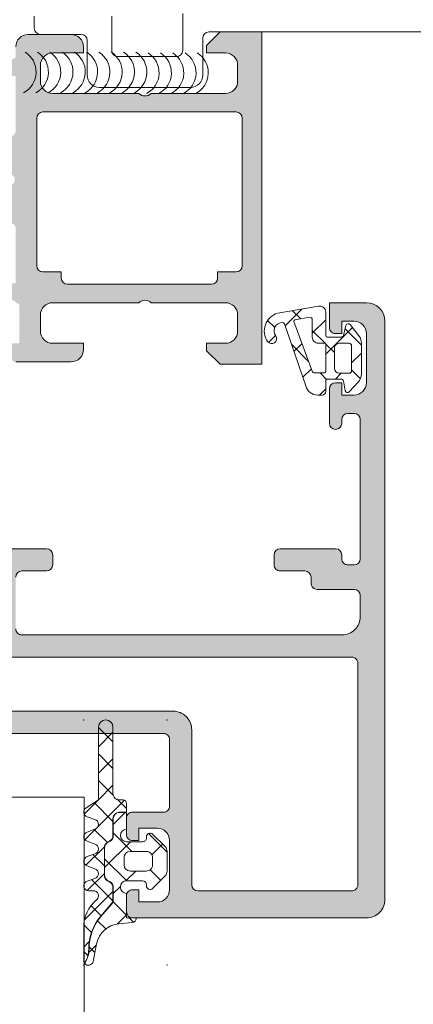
# Model space of a CAD drawing. Header units: millimetres. Extents: x 213386 to 459888, y 74252 to 208052.
# Tile 359 of 517: x 373104 to 373136, y 200960 to 201040. Entities that reach past the tile are written whole.
import ezdxf

# ---------------------------------------------------------------- set-up
doc = ezdxf.new("R2010")
doc.units = ezdxf.units.MM
doc.layers.get('Defpoints').update_dxf_attribs({"color": 255, "lineweight": 0})
doc.layers.add('FASÁDA DETAILNÍ', color=255, linetype='Continuous', lineweight=0)
doc.layers.add('NOVA', color=255, linetype='Continuous', lineweight=0)
doc.styles.add('CS-ROMANS', font='romans.shx', dxfattribs={"width": 0.75, "oblique": 5})
doc.dimstyles.new('A_KÓTA_50', dxfattribs={"dimtxt": 110, "dimasz": 2, "dimexe": 100, "dimexo": 1500, "dimgap": 40, "dimtad": 1, "dimrnd": 1, "dimdsep": 46, "dimtxsty": 'CS-ROMANS', "dimblk": 'KOT_CARA20', "dimcen": 45, "dimse1": 1, "dimse2": 1, "dimclrd": 256, "dimclre": 256, "dimclrt": 256, "dimadec": 0, "dimazin": 0, "dimtfac": 1, "dimtix": 1, "dimtmove": 2, "dimatfit": 3, "dimldrblk": 'OBLIQUE', "dimfxl": 100, "dimtolj": 1, "dimarcsym": 0})

# ---------------------------------------------------------------- blocks, each defined once
blk = doc.blocks.new('A$C29162560')
at = {"layer": 'FASÁDA DETAILNÍ'}
h = blk.add_hatch(color=256, dxfattribs=at)
edge = h.paths.add_edge_path()
edge.add_arc((-872.9380891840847, -897.1895662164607), 0.1199999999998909, 359.9999999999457, 450.0000000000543)
edge.add_line((-872.9380891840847, -897.0695662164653), (-875.6980871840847, -897.0695662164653))
edge.add_arc((-875.6980871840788, -896.769566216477), 0.2999999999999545, 180, 270, ccw=False)
edge.add_line((-875.9980871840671, -896.769566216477), (-875.9980871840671, -895.7895918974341))
edge.add_arc((-875.6980871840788, -895.7895918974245), 0.2999999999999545, 90, 180, ccw=False)
edge.add_line((-875.6980871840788, -895.4895918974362), (-873.8180761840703, -895.4895918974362))
edge.add_arc((-873.5505328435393, -895.4107248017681), 0.2789255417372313, 196.4245945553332, 271.1628700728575)
edge.add_line((-873.5448721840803, -895.6895928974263), (-873.0912781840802, -895.6895928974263))
edge.add_arc((-873.0856097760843, -895.4107554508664), 0.2788950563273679, 268.8354106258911, 343.5801235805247)
edge.add_line((-872.8180891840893, -895.4895918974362), (-872.8180891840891, -894.689417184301))
edge.add_arc((-871.8180891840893, -894.6894171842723), 0.9999999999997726, 90.00000000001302, 180.000000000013, ccw=False)
edge.add_line((-871.8180891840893, -893.6894171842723), (-868.3180818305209, -893.6894171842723))
edge.add_arc((-868.3181016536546, -894.6894370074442), 1.000019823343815, 0.001135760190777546, 89.99886423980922, ccw=False)
edge.add_line((-867.3180818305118, -894.6894171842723), (-867.3180818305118, -895.1894171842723))
edge.add_line((-867.3180818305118, -895.1894171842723), (-869.8180818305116, -895.1894171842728))
edge.add_arc((-869.8180364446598, -896.1894625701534), 1.000045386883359, 90.00260029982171, 179.9973997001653)
edge.add_line((-870.8180818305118, -896.1894171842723), (-870.8180818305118, -897.4894354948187))
edge.add_arc((-869.8180293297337, -897.4893829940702), 1.000052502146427, 180.0030079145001, 269.9969920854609)
edge.add_line((-869.8180818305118, -898.4894354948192), (-862.8180818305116, -898.4894354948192))
edge.add_arc((-862.3180818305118, -897.9643137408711), 0.7250881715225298, 226.4038161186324, 313.5961838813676)
edge.add_line((-861.8180818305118, -898.4894354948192), (-855.7839936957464, -898.4894354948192))
edge.add_arc((-855.7840461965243, -897.4893829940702), 1.000052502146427, 270.0030079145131, 359.9969920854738)
edge.add_line((-854.7839936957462, -897.4894354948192), (-854.7839936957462, -896.1894171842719))
edge.add_arc((-855.7840390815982, -896.1894625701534), 1.000045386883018, 0.002600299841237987, 89.99739970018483)
edge.add_line((-855.7839936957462, -895.1894171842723), (-857.318081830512, -895.1894171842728))
edge.add_line((-857.3180818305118, -895.1894171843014), (-857.3180818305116, -894.5894110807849))
edge.add_line((-857.3180818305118, -894.5894110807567), (-856.2180757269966, -893.4894354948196))
edge.add_line((-856.2180757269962, -893.4894354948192), (-852.8180818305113, -893.4894354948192))
edge.add_line((-852.8180818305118, -893.4894354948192), (-852.8180818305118, -920.4893363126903))
edge.add_line((-852.8180818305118, -920.4893363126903), (-856.218075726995, -920.4893363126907))
edge.add_line((-856.2180757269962, -920.4893363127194), (-857.3180818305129, -919.3893607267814))
edge.add_line((-857.3180818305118, -919.3893607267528), (-857.318081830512, -918.7893546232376))
edge.add_line((-857.3180818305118, -918.7893546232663), (-855.783993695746, -918.7893546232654))
edge.add_arc((-855.7840390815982, -917.7893092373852), 1.000045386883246, 270.0026002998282, 359.9973997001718)
edge.add_line((-854.7839936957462, -917.7893546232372), (-854.7839936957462, -916.4893363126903))
edge.add_arc((-855.7840461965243, -916.4893888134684), 1.000052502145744, 0.003007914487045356, 89.99699208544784)
edge.add_line((-855.7839936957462, -915.4893363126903), (-861.8180818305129, -915.4893363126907))
edge.add_arc((-862.3180818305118, -916.0144580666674), 0.7250881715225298, 46.40381611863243, 133.5961838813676)
edge.add_line((-862.8180818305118, -915.4893363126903), (-869.8180818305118, -915.4893363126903))
edge.add_arc((-869.8180293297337, -916.4893888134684), 1.000052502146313, 90.00300791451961, 179.9969920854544)
edge.add_line((-870.8180818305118, -916.4893363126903), (-870.8180818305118, -917.7893546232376))
edge.add_arc((-869.8180364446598, -917.7893092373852), 1.000045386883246, 180.0026002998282, 269.9973997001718)
edge.add_line((-869.8180818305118, -918.7893546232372), (-867.3180818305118, -918.7893546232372))
edge.add_line((-867.3180818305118, -918.7893546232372), (-867.3180818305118, -919.2893546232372))
edge.add_arc((-868.3181016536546, -919.2893348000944), 1.000019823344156, 270.00113576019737, 359.9988642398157, ccw=False)
edge.add_line((-868.3180818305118, -920.2893546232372), (-872.8180818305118, -920.2893546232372))
edge.add_arc((-872.8180921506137, -919.7893649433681), 0.4999896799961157, 179.9988173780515, 270.0011826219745, ccw=False)
edge.add_line((-873.3180818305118, -919.7893546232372), (-873.318081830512, -918.7893546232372))
edge.add_line((-873.3180818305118, -918.7893546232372), (-872.5180787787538, -918.7893546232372))
edge.add_line((-872.518078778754, -918.7893546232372), (-872.5180787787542, -915.7893393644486))
edge.add_arc((-872.818086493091, -915.7893366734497), 0.3000077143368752, 359.9994860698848, 450.0005139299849)
edge.add_arc((-873.0856097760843, -915.5681654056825), 0.2788950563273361, 16.41987641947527, 91.1645893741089)
edge.add_line((-873.0912781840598, -915.2893279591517), (-873.5448721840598, -915.2893279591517))
edge.add_arc((-873.5505328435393, -915.5681960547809), 0.2789255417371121, 88.8371299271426, 163.5754054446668)
edge.add_line((-873.8180761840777, -915.4893289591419), (-875.6980871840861, -915.4893289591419))
edge.add_arc((-875.6980871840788, -915.1893289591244), 0.2999999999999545, 180, 270, ccw=False)
edge.add_line((-875.9980871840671, -915.1893289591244), (-875.9980871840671, -914.2093546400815))
edge.add_arc((-875.6980871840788, -914.2093546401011), 0.2999999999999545, 90, 180, ccw=False)
edge.add_line((-875.6980871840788, -913.9093546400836), (-872.9380891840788, -913.9093546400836))
edge.add_arc((-872.9380891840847, -913.7893546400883), 0.1199999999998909, 269.9999999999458, 360.0000000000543)
edge.add_line((-872.8180891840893, -913.7893546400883), (-872.8180891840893, -909.4893289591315))
edge.add_arc((-873.3180891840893, -909.4893289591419), 0.4999999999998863, 359.999999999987, 449.999999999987)
edge.add_line((-873.3180891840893, -908.9893289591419), (-874.0180891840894, -908.9893289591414))
edge.add_line((-874.0180891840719, -908.9893289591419), (-876.4109095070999, -910.3708244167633))
edge.add_arc((-876.4799693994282, -910.2512091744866), 0.1381197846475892, 172.2975625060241, 300.0000000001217, ccw=False)
edge.add_arc((-871.6386181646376, -910.6988275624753), 4.999999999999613, 108.70940074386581, 174.6507719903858, ccw=False)
edge.add_arc((-873.4028443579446, -905.4894604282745), 0.5000000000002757, 288.7094007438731, 431.2905992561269)
edge.add_arc((-871.6386181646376, -900.2800932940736), 4.999999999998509, 185.3492280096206, 251.2905992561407, ccw=False)
edge.add_arc((-876.4799693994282, -900.7277116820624), 0.1381197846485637, 60.0000000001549, 187.7024374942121, ccw=False)
edge.add_line((-876.4109095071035, -900.6080964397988), (-874.0180891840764, -901.9895918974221))
edge.add_line((-874.0180891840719, -901.9895918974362), (-873.3180891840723, -901.9895918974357))
edge.add_arc((-873.3180891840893, -901.4895918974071), 0.5000000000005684, 270.0000000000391, 360.0000000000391)
edge.add_line((-872.8180891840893, -901.4895918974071), (-872.8180891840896, -897.1895662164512))
edge = h.paths.add_edge_path(flags=16)
edge.add_arc((-854.9180879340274, -912.4893439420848), 0.5, 270, 360)
edge.add_line((-854.4180879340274, -912.4893439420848), (-854.4180879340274, -900.4894354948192))
edge.add_arc((-854.9180879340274, -900.4894354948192), 0.5, 0, 90)
edge.add_line((-854.9180879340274, -899.9894354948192), (-870.6180696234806, -899.9894354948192))
edge.add_arc((-870.6180696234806, -900.4894354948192), 0.5, 90, 180)
edge.add_line((-871.1180696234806, -900.4894354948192), (-871.1180696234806, -912.4893439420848))
edge.add_arc((-870.6180696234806, -912.4893439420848), 0.5, 180, 270)
edge.add_line((-870.6180696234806, -912.9893439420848), (-869.1180696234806, -912.9893439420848))
edge.add_line((-869.1180696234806, -912.9893439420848), (-869.1180696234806, -913.4893439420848))
edge.add_arc((-868.6180696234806, -913.4893439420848), 0.5, 180, 270)
edge.add_line((-868.6180696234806, -913.9893439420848), (-856.9180879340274, -913.9893439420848))
edge.add_arc((-856.9180879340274, -913.4893439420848), 0.5, 270, 360)
edge.add_line((-856.4180879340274, -913.4893439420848), (-856.4180879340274, -912.9893439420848))
edge.add_line((-856.4180879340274, -912.9893439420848), (-854.9180879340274, -912.9893439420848))
h = blk.add_hatch(color=256, dxfattribs=at)
edge = h.paths.add_edge_path(flags=16)
edge.add_ellipse((-845.5180958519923, -944.7893843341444), major_axis=(-0.4999740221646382, 0), ratio=1, start_angle=179.9970229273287, end_angle=270.0029770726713, ccw=False)
edge.add_line((-845.0181218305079, -944.7894103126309), (-845.0181218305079, -962.7894103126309))
edge.add_ellipse((-845.5180958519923, -962.7894362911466), major_axis=(-0.4999740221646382, 0), ratio=1, start_angle=89.99702292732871, end_angle=180.0029770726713, ccw=False)
edge.add_line((-845.5181218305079, -963.2894103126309), (-858.0181218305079, -963.2894103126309))
edge.add_ellipse((-858.0181000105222, -962.7893884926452), major_axis=(-0.5000218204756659, 0), ratio=1, start_angle=0.0025002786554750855, end_angle=89.99749972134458, ccw=False)
edge.add_line((-858.5181218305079, -962.7894103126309), (-858.5181218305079, -950.1863593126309))
edge.add_ellipse((-860.018120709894, -950.1863581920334), major_axis=(-1.499998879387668, 0), ratio=1, start_angle=179.999957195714, end_angle=270.0000428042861)
edge.add_line((-860.0181218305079, -948.6863593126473), (-873.0181098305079, -948.6863593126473))
edge.add_ellipse((-873.0181102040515, -948.1863596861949), major_axis=(-0.4999996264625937, 0), ratio=1, start_angle=-4.280428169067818e-05, end_angle=90.00004280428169, ccw=False)
edge.add_line((-873.5181098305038, -948.1863593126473), (-873.5181098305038, -944.7894103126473))
edge.add_ellipse((-873.0181102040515, -944.7894099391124), major_axis=(-0.4999996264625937, 0), ratio=1, start_angle=-90.00004280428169, end_angle=4.280428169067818e-05, ccw=False)
edge.add_line((-873.0181098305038, -944.2894103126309), (-845.5181218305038, -944.2894103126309))
edge = h.paths.add_edge_path()
edge.add_line((-844.3181098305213, -915.4894153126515), (-847.3181098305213, -915.4894153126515))
edge.add_line((-847.3181098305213, -915.4894153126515), (-847.3181098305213, -917.4894153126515))
edge.add_arc((-846.8181358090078, -917.4894412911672), 0.4999740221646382, 179.9970229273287, 270.0029770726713)
edge.add_line((-846.8181098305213, -917.9894153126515), (-846.3181098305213, -917.9894153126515))
edge.add_line((-846.3181098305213, -917.9894153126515), (-846.3181098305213, -916.9894153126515))
edge.add_line((-846.3181098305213, -916.9894153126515), (-845.3181098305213, -916.9894153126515))
edge.add_arc((-845.3181739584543, -917.9894794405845), 1.000064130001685, 0.0036740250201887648, 89.99632597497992, ccw=False)
edge.add_line((-844.3181098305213, -917.9894153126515), (-844.3181098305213, -921.9894153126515))
edge.add_arc((-845.3181398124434, -921.9893853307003), 1.000029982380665, 270.00171778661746, 359.9982822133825, ccw=False)
edge.add_line((-845.3181098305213, -922.9894153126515), (-846.3181098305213, -922.9894153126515))
edge.add_line((-846.3181098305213, -922.9894153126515), (-846.3181098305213, -921.9894153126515))
edge.add_line((-846.3181098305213, -921.9894153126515), (-846.8181098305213, -921.9894153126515))
edge.add_arc((-846.8181042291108, -922.4894209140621), 0.5000056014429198, 90.00064186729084, 179.9993581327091)
edge.add_line((-847.3181098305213, -922.4894153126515), (-847.3181098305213, -925.2894183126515))
edge.add_arc((-846.8181098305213, -925.2894183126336), 0.5, 180, 360)
edge.add_line((-846.3181098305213, -925.2894183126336), (-846.3181098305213, -924.9894153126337))
edge.add_arc((-845.8180991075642, -924.9894260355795), 0.5000107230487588, 90.00122873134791, 179.9987712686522, ccw=False)
edge.add_line((-845.8181098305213, -924.4894153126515), (-845.3181098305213, -924.4894153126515))
edge.add_arc((-845.3181777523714, -924.9894832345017), 0.5000679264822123, 0.007782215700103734, 89.9922177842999, ccw=False)
edge.add_line((-844.8181098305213, -924.9894153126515), (-844.8181098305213, -936.2894103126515))
edge.add_arc((-845.318131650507, -936.2893884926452), 0.5000218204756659, 270.0025002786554, 359.9974997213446, ccw=False)
edge.add_line((-845.3181098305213, -936.7894103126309), (-845.8181098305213, -936.7894103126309))
edge.add_arc((-845.8181725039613, -936.2894729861), 0.499937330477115, 179.9928172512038, 270.00718274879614, ccw=False)
edge.add_line((-846.3181098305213, -936.2894103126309), (-846.3181098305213, -935.989407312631))
edge.add_arc((-846.818172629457, -935.9894701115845), 0.5000628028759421, 0.007195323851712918, 89.9928046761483)
edge.add_line((-846.8181098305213, -935.4894073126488), (-851.3181098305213, -935.4894073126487))
edge.add_arc((-851.3181042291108, -935.9894129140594), 0.5000056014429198, 90.00064186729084, 179.9993581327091)
edge.add_line((-851.8181098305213, -935.9894073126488), (-851.8181098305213, -936.7894103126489))
edge.add_arc((-851.3181358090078, -936.7894362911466), 0.4999740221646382, 179.9970229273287, 270.0029770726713)
edge.add_line((-851.3181098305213, -937.2894103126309), (-849.3181098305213, -937.2894103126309))
edge.add_arc((-849.3181777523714, -937.7894782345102), 0.5000679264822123, 0.007782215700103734, 89.9922177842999, ccw=False)
edge.add_line((-848.8181098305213, -937.7894103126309), (-848.8181098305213, -938.2894103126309))
edge.add_arc((-848.3181725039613, -938.2894729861), 0.499937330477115, 179.9928172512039, 270.0071827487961)
edge.add_line((-848.3181098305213, -938.7894103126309), (-845.3181098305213, -938.7894103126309))
edge.add_arc((-845.318164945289, -939.2894654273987), 0.5000551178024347, 0.006314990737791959, 89.99368500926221, ccw=False)
edge.add_line((-844.8181098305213, -939.2894103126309), (-844.8181098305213, -940.989407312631))
edge.add_arc((-846.3180779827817, -940.9894391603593), 1.499968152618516, -90.0012165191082, 0.0012165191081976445, ccw=False)
edge.add_line((-846.3181098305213, -942.4894073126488), (-872.3181098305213, -942.4894073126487))
edge.add_arc((-872.3181306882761, -941.9894281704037), 0.4999791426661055, 179.9976097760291, 270.0023902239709, ccw=False)
edge.add_line((-872.8181098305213, -941.9894073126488), (-872.8181098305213, -937.7894103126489))
edge.add_arc((-872.3181042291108, -937.7894159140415), 0.5000056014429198, 90.00064186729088, 179.9993581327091, ccw=False)
edge.add_line((-872.3181098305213, -937.2894103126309), (-870.3181098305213, -937.2894103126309))
edge.add_arc((-870.318131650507, -936.7893884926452), 0.5000218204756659, 270.0025002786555, 359.9974997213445)
edge.add_line((-869.8181098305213, -936.7894103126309), (-869.8181098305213, -935.9894073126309))
edge.add_arc((-870.3181623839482, -935.9894598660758), 0.5000525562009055, 0.006021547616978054, 89.99397845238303)
edge.add_line((-870.3181098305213, -935.4894073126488), (-875.3181108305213, -935.4894073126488))
edge.add_line((-875.3181108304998, -935.4894073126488), (-876.0759998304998, -935.7067283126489))
edge.add_arc((-876.1586911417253, -935.4183498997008), 0.2999999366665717, 217.904814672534, 286.00002422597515, ccw=False)
edge.add_arc((-876.6321109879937, -935.7869604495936), 0.3000001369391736, 37.90471808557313, 89.99996992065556)
edge.add_line((-876.6321108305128, -935.4869603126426), (-878.6962578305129, -935.4869623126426))
edge.add_arc((-878.696258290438, -935.8869617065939), 0.3999993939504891, 89.99993412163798, 201.9737695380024)
edge.add_line((-879.0671998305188, -936.0366343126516), (-878.2508388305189, -938.0598633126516))
edge.add_arc((-878.0653685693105, -937.9850266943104), 0.1999993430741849, 201.9739078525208, 294.1410923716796)
edge.add_line((-877.9835718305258, -938.1675343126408), (-875.5998868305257, -937.0992143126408))
edge.add_arc((-875.5180901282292, -937.2817224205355), 0.1999997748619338, -0.8199006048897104, 114.1410254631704, ccw=False)
edge.add_line((-875.3181108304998, -937.2845843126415), (-875.3181098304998, -948.5886643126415))
edge.add_arc((-875.5095243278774, -948.5970960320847), 0.1916001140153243, -91.04445002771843, 2.5222218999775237, ccw=False)
edge.add_line((-875.5130168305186, -948.7886643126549), (-875.9336008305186, -948.7886643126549))
edge.add_line((-875.9336008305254, -948.7886643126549), (-878.3992128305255, -947.3569293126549))
edge.add_arc((-878.5500245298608, -947.6162663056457), 0.2999997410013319, 59.82080388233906, 164.0000282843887)
edge.add_line((-878.8384028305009, -947.5335753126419), (-879.2662738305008, -949.0257363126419))
edge.add_line((-879.2662738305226, -949.0257363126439), (-879.7646858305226, -949.8890113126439))
edge.add_arc((-879.4182755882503, -950.0890112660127), 0.4000000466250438, 150.0000115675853, 269.9999652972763)
edge.add_line((-879.4182758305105, -950.4890113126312), (-875.3103448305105, -950.4886643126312))
edge.add_line((-875.3103448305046, -950.4886643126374), (-860.8182878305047, -950.4863593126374))
edge.add_arc((-860.8181097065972, -950.9863591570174), 0.4999998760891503, -1.7834918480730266e-05, 90.02041150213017, ccw=False)
edge.add_line((-860.3181098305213, -950.9863593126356), (-860.3181098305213, -956.3894013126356))
edge.add_arc((-860.8181094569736, -956.3894016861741), 0.4999996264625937, -90.00004280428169, 4.280428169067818e-05, ccw=False)
edge.add_line((-860.8181098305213, -956.8894013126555), (-863.3181098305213, -956.8894013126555))
edge.add_arc((-863.3181102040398, -957.3894009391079), 0.4999996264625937, 89.99995719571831, 180.0000428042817)
edge.add_line((-863.8181098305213, -957.3894013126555), (-863.8181098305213, -958.6894043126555))
edge.add_arc((-863.3181306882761, -958.6894251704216), 0.4999791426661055, 179.9976097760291, 270.0023902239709)
edge.add_line((-863.3181098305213, -959.1894043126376), (-862.8181098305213, -959.1894043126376))
edge.add_line((-862.8181098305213, -959.1894043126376), (-862.8181098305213, -958.1894043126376))
edge.add_line((-862.8181098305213, -958.1894043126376), (-861.3181098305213, -958.1894043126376))
edge.add_arc((-861.3181415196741, -959.1894360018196), 1.000031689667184, 0.0018155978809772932, 89.99818440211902, ccw=False)
edge.add_line((-860.3181098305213, -959.1894043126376), (-860.3181098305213, -963.1894043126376))
edge.add_arc((-861.318179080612, -963.1893350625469), 1.00006925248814, 270.00396746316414, 359.9960325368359, ccw=False)
edge.add_line((-861.3181098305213, -964.1894043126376), (-862.8181098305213, -964.1894043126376))
edge.add_line((-862.8181098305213, -964.1894043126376), (-862.8181098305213, -963.1894043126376))
edge.add_line((-862.8181098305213, -963.1894043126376), (-863.3181098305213, -963.1894043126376))
edge.add_arc((-863.3181358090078, -963.689378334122), 0.4999740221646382, 89.99702292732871, 180.0029770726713)
edge.add_line((-863.8181098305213, -963.6894043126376), (-863.8181098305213, -964.9894073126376))
edge.add_arc((-863.3181042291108, -964.9894017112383), 0.5000056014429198, 180.0006418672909, 269.9993581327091)
edge.add_line((-863.3181098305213, -965.4894073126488), (-844.3181098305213, -965.489407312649))
edge.add_arc((-844.3180805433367, -963.9894365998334), 1.499970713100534, 269.99888129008, 360.00111870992)
edge.add_line((-842.8181098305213, -963.9894073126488), (-842.8181098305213, -916.9894153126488))
edge.add_arc((-844.3181701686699, -916.9894756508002), 1.500060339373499, 0.002304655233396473, 89.9976953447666)
h = blk.add_hatch(dxfattribs=at)
h.set_pattern_fill('ANSI37', color=256, scale=0.625, angle=-1.272221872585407e-14, style=0)
h.set_pattern_definition([(44.99999999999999, (-846.3180818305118, -917.9894353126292), (-1.403165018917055, 1.403165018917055), []), (135, (-846.3180818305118, -917.9894353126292), (-1.403165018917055, -1.403165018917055), [])])
edge = h.paths.add_edge_path(flags=16)
edge.add_ellipse((-848.2202949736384, -918.2916503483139), major_axis=(-0.4977897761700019, 0), ratio=1, start_angle=-0.254722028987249, end_angle=90.19257972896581)
edge.add_line((-848.2186218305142, -918.7894373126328), (-847.7181028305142, -918.7894373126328))
edge.add_ellipse((-847.7180885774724, -918.88942105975), major_axis=(-0.09998374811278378, 0), ratio=1, start_angle=179.9912593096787, end_angle=270.00816772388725, ccw=False)
edge.add_line((-847.6181048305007, -918.889436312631), (-847.6181008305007, -921.089866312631))
edge.add_ellipse((-847.7181054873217, -921.0898636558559), major_axis=(-0.1000046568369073, 0), ratio=1, start_angle=90.00152216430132, end_angle=179.9984778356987, ccw=False)
edge.add_line((-847.7181028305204, -921.1898683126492), (-848.5300448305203, -921.1898683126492))
edge.add_ellipse((-848.5300363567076, -920.9898616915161), major_axis=(-0.2000066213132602, 0), ratio=1, start_angle=15.688615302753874, end_angle=89.997572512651, ccw=False)
edge.add_line((-848.7225918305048, -921.0439453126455), (-850.2099168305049, -917.0258043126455))
edge.add_ellipse((-850.1161353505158, -916.9910908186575), major_axis=(-0.09999996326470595, 0), ratio=1, start_angle=-79.67771585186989, end_angle=20.312182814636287, ccw=False)
edge.add_line((-850.134053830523, -916.8927093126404), (-848.924584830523, -916.6724263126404))
edge.add_ellipse((-848.9180761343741, -916.872316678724), major_axis=(-0.199996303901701, 0), ratio=1, start_angle=179.9989589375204, end_angle=271.864967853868, ccw=False)
edge.add_line((-848.7180798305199, -916.8723203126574), (-848.7180798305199, -918.2894373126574))
edge = h.paths.add_edge_path(flags=16)
edge.add_ellipse((-845.7180909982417, -918.9894384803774), major_axis=(-0.2000001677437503, 0), ratio=1, start_angle=179.9997615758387, end_angle=270.00023842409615, ccw=False)
edge.add_line((-845.5180908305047, -918.9894393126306), (-845.5180948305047, -921.0238963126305))
edge.add_ellipse((-845.718090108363, -921.0239010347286), major_axis=(-0.1999952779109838, 0), ratio=1, start_angle=89.99950663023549, end_angle=180.0013528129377, ccw=False)
edge.add_line((-845.7180918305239, -921.2238963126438), (-846.518101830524, -921.2238963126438))
edge.add_ellipse((-846.5180930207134, -920.8238855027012), major_axis=(-0.4000108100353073, 0), ratio=1, start_angle=0.001978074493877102, end_angle=89.99873812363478, ccw=False)
edge.add_line((-846.9181038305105, -920.8238993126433), (-846.9181038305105, -919.1894363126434))
edge.add_ellipse((-846.5181089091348, -919.189433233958), major_axis=(-0.3999949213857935, 0), ratio=1, start_angle=-90.00101395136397, end_angle=0.0004409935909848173, ccw=False)
edge.add_line((-846.5181018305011, -918.7894383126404), (-845.7180918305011, -918.7894383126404))
edge = h.paths.add_edge_path()
edge.add_arc((-845.7946429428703, -917.3894464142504), 0.2000083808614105, 40.0023157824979, 164.9984805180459)
edge.add_line((-845.9878348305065, -917.3376753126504), (-846.1783688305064, -918.1412003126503))
edge.add_arc((-846.3715624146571, -918.0894239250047), 0.2000113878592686, 270.00274550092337, 344.9971436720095, ccw=False)
edge.add_line((-846.3715528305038, -918.2894353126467), (-847.4681028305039, -918.2894353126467))
edge.add_arc((-847.468113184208, -918.1394476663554), 0.1499876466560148, 179.9960448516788, 270.0039551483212, ccw=False)
edge.add_line((-847.6181008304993, -918.1394373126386), (-847.6180928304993, -916.2565663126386))
edge.add_arc((-848.1180927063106, -916.2565643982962), 0.4999998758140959, 359.9997806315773, 459.9335722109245)
edge.add_line((-848.2043458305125, -915.7640603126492), (-851.5240718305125, -916.3454493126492))
edge.add_arc((-851.1179974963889, -917.78943484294), 1.499996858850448, 105.7069244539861, 215.08755399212)
edge.add_arc((-852.0181003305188, -918.4217418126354), 0.3999981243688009, 215.0880041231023, 395.0880041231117)
edge.add_arc((-851.1368006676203, -917.7872202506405), 0.6860034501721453, 90.48435837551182, 216.1411855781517, ccw=False)
edge.add_arc((-851.1229804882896, -917.2503438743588), 0.1503878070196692, 19.01615097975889, 97.49607826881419, ccw=False)
edge.add_line((-850.9807998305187, -917.2013423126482), (-849.2531178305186, -922.2475683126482))
edge.add_arc((-848.2870258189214, -921.9894471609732), 0.999980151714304, 194.9589109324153, 270.0005723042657)
edge.add_line((-848.2870158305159, -922.9894273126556), (-847.9181108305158, -922.9894393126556))
edge.add_arc((-847.9181315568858, -922.6894195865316), 0.3000197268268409, 270.0039581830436, 359.9968057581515)
edge.add_line((-847.6181118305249, -922.6894363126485), (-847.6181118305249, -921.8394213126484))
edge.add_arc((-847.4681277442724, -921.8394083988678), 0.1499840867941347, 89.99506678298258, 180.0049332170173, ccw=False)
edge.add_line((-847.4681148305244, -921.6894243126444), (-846.3715528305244, -921.6894353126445))
edge.add_arc((-846.3715619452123, -921.8894499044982), 0.2000145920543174, 15.002374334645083, 89.99738902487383, ccw=False)
edge.add_line((-846.178364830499, -921.8376743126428), (-846.049270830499, -922.6410463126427))
edge.add_arc((-845.8560949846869, -922.589321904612), 0.1999808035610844, 194.9897870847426, 315.007444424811)
edge.add_line((-845.7146688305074, -922.7307113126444), (-844.9881498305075, -921.9548413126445))
edge.add_arc((-845.7180914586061, -921.2713309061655), 1.000000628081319, 316.8814623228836, 360.0000340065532)
edge.add_line((-844.7180908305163, -921.2713303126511), (-844.7180908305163, -918.7926973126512))
edge.add_arc((-845.7180937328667, -918.7926983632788), 1.000002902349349, 6.019661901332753e-05, 37.82779308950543)
edge.add_line((-844.9282338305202, -918.1794063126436), (-845.6414328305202, -917.2608773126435))
h = blk.add_hatch(dxfattribs=at)
h.set_pattern_fill('ANSI37', color=256, scale=0.48, angle=90, style=0)
h.set_pattern_definition([(135, (0, 0), (-1.077630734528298, -1.077630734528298), []), (225, (0, 0), (1.077630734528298, -1.077630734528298), [])])
edge = h.paths.add_edge_path()
edge.add_line((-866.4014982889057, -958.2752488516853), (-867.0085558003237, -958.5025077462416))
edge.add_arc((-866.9080805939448, -958.8793438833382), 0.3900009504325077, 104.9293687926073, 255.070631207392)
edge.add_line((-867.0085558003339, -959.2561800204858), (-866.4014982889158, -959.483438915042))
edge.add_arc((-866.5080817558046, -959.8793438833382), 0.4100009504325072, 285.0676336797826, 434.9323663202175, ccw=False)
edge.add_line((-866.4014982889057, -960.2752488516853), (-867.0085558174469, -960.5025077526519))
edge.add_arc((-866.9080820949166, -960.8793438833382), 0.390000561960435, 104.9291583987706, 255.0708416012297)
edge.add_line((-867.0085558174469, -961.2561800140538), (-866.4014983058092, -961.4834389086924))
edge.add_arc((-866.5080802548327, -961.8793438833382), 0.4100005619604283, 285.06742474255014, 434.9325713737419, ccw=False)
edge.add_line((-866.4014983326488, -962.2752488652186), (-867.0085558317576, -962.502503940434))
edge.add_arc((-866.9080685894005, -962.8793865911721), 0.3900489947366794, 104.9293168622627, 269.9999999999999)
edge.add_line((-866.9080685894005, -963.269435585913), (-866.5080794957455, -963.2694355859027))
edge.add_arc((-866.5080794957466, -963.6794361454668), 0.4100005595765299, 310.3199356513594, 449.99999999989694, ccw=False)
edge.add_arc((-864.3081096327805, -966.271722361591), 2.989972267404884, 130.3199378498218, 180.0013304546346)
edge.add_line((-867.2980818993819, -966.271791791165), (-867.2980815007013, -968.9435833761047))
edge.add_arc((-866.9080815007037, -968.9441410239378), 0.3900003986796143, 179.9180747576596, 215.6405699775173)
edge.add_line((-867.2250302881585, -969.1713936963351), (-867.0953785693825, -968.9131024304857))
edge.add_arc((-868.8738925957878, -968.0203606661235), 1.990000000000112, 333.345208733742, 360.6188691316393)
edge.add_arc((-862.8705100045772, -967.9555137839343), 4.013732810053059, 139.3588191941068, 180.618869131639, ccw=False)
edge.add_line((-865.9161440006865, -965.3412902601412), (-865.0352771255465, -964.3150589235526))
edge.add_arc((-865.4040050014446, -963.9985609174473), 0.4859333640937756, 319.3588191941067, 359.9999999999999)
edge.add_line((-864.9180716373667, -963.9985609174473), (-864.9180716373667, -963.0009635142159))
edge.add_arc((-865.4080716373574, -963.0009635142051), 0.4900000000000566, 360.0000000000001, 420.0000000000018)
edge.add_line((-865.163071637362, -962.5766110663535), (-865.3630716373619, -962.4611410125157))
edge.add_arc((-865.108071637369, -962.019468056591), 0.5099999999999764, 179.9999999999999, 240.00000000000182, ccw=False)
edge.add_line((-865.6180716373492, -962.019468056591), (-865.6180716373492, -959.7824582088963))
edge.add_arc((-865.108071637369, -959.7824582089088), 0.5100000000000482, 120.00000000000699, 179.9999999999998, ccw=False)
edge.add_line((-865.3630716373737, -959.3407852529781), (-865.1630716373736, -959.2253151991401))
edge.add_arc((-865.4080716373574, -958.8009627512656), 0.4899999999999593, 300.000000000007, 359.9999999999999)
edge.add_line((-864.9180716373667, -958.8009627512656), (-864.9180716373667, -957.400965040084))
edge.add_arc((-864.4080716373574, -957.400965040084), 0.509999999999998, 89.99999999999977, 180, ccw=False)
edge.add_line((-864.4080716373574, -956.8909650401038), (-863.8180713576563, -956.8909650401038))
edge.add_line((-863.818071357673, -956.8909650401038), (-863.8180723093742, -956.1793434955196))
edge.add_arc((-864.1080723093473, -956.1793438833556), 0.2900000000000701, 360.0000766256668, 450.0000000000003)
edge.add_line((-864.1080723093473, -955.8893438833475), (-864.4080574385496, -955.8893438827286))
edge.add_arc((-864.4082389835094, -955.3795218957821), 0.5098220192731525, 179.975713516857, 270.02040272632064, ccw=False)
edge.add_line((-864.9180609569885, -955.3793057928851), (-864.9180914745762, -949.9793428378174))
edge.add_arc((-865.5080899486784, -949.9793461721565), 0.5899984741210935, 360.0003238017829, 540.0000000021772)
edge.add_line((-866.0980884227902, -949.9793461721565), (-866.0980884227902, -955.8847544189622))
edge.add_line((-866.0980884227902, -955.8847544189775), (-867.1028427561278, -956.5414579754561))
edge.add_arc((-866.9080821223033, -956.8793457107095), 0.3899997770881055, 119.9594211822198, 255.0702409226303)
edge.add_line((-867.0085595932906, -957.2561800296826), (-866.4014982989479, -957.4834389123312))
edge.add_arc((-866.5080817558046, -957.8793438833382), 0.4100009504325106, 285.0676336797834, 434.93236777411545, ccw=False)
h = blk.add_hatch(dxfattribs=at)
h.set_pattern_fill('ANSI37', color=256, scale=0.625, angle=90, style=0)
h.set_pattern_definition([(135, (0, 0), (-1.403165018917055, -1.403165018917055), []), (225, (0, 0), (1.403165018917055, -1.403165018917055), [])])
edge = h.paths.add_edge_path()
edge.add_arc((-861.9080884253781, -958.8794833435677), 0.2900050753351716, 404.9975633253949, 539.9994892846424)
edge.add_line((-862.1980935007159, -958.8794807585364), (-862.1980935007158, -958.9794750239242))
edge.add_arc((-862.5080935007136, -958.9794750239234), 0.3099999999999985, 269.9999999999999, 360.0000000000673, ccw=False)
edge.add_line((-862.5080935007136, -959.2894750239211), (-863.8080695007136, -959.2894750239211))
edge.add_arc((-863.8080695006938, -958.7794750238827), 0.5100000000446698, 91.12352014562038, 270.00000000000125, ccw=False)
edge.add_line((-863.8180695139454, -958.2695730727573), (-863.8180713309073, -956.9109650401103))
edge.add_line((-863.8180713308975, -956.9109650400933), (-864.408071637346, -956.9109650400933))
edge.add_arc((-864.4080716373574, -957.400965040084), 0.4900000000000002, 90.00000000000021, 180)
edge.add_line((-864.898071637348, -957.400965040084), (-864.898071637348, -958.8009627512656))
edge.add_arc((-865.4080716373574, -958.8009627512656), 0.5099999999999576, 300.00000000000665, 360.0000000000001, ccw=False)
edge.add_line((-865.1530716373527, -959.2426357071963), (-865.3530716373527, -959.3581057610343))
edge.add_arc((-865.108071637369, -959.7824582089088), 0.4900000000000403, 120.0000000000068, 180.0000000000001)
edge.add_line((-865.5980716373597, -959.7824582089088), (-865.5980716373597, -962.0194680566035))
edge.add_arc((-865.108071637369, -962.019468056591), 0.4899999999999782, 180.0000000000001, 240.0000000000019)
edge.add_line((-865.3530716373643, -962.4438205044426), (-865.1530716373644, -962.5592905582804))
edge.add_arc((-865.4080716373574, -963.0009635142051), 0.5100000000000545, 359.99999999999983, 420.00000000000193, ccw=False)
edge.add_line((-864.898071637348, -963.0009635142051), (-864.898071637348, -963.9985609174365))
edge.add_arc((-865.4040050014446, -963.9985609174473), 0.5059333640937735, 319.3588191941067, 359.99999999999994, ccw=False)
edge.add_line((-865.020101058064, -964.3280853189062), (-865.900967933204, -965.3543166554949))
edge.add_arc((-862.8705100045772, -967.9555137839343), 3.993732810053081, 139.3588191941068, 180.618869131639)
edge.add_arc((-868.8738925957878, -968.0203606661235), 2.010000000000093, 333.3452087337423, 360.6188691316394, ccw=False)
edge.add_line((-867.077504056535, -968.9220747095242), (-867.2115452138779, -969.1891105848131))
edge.add_arc((-866.9080815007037, -968.9441410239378), 0.3900003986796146, 218.9120293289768, 348.9894375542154)
edge.add_line((-866.5252602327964, -969.0186271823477), (-866.2456586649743, -967.5805363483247))
edge.add_arc((-864.2726047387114, -967.9641483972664), 2.010000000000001, 94.99524938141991, 168.9975035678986, ccw=False)
edge.add_line((-864.4476217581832, -965.9617825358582), (-863.3746619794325, -965.8680003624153))
edge.add_arc((-863.4080832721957, -965.479433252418), 0.3900017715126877, 274.9160046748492, 358.5301263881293)
edge.add_line((-863.0182098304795, -965.4894373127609), (-863.8180807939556, -965.4894373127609))
edge.add_line((-863.8180807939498, -965.4894373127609), (-863.8180695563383, -963.489357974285))
edge.add_arc((-863.8080695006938, -962.9794560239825), 0.5100000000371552, 90, 268.87647509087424, ccw=False)
edge.add_line((-863.8080695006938, -962.4694560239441), (-862.5080935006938, -962.4694560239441))
edge.add_arc((-862.5080935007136, -962.7794560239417), 0.3100000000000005, 359.99999999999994, 450, ccw=False)
edge.add_line((-862.1980935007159, -962.7794560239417), (-862.1980935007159, -962.8794810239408))
edge.add_arc((-861.908078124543, -962.8794528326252), 0.2900153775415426, 180.0055695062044, 314.9966855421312)
edge.add_line((-861.7030181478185, -963.0845365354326), (-860.6617211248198, -962.0439721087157))
edge.add_arc((-861.0080815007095, -961.6973678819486), 0.4900000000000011, 314.9798378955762, 359.9999999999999)
edge.add_line((-860.5180815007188, -961.6973678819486), (-860.5180815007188, -960.0613194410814))
edge.add_arc((-861.0080815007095, -960.061319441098), 0.4899999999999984, 360.0000000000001, 405.0276992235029)
edge.add_line((-860.6617667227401, -959.714669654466), (-861.7030151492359, -958.6744275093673))
edge = h.paths.add_edge_path()
edge.add_arc((-863.5081033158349, -960.5794522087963), 0.4999901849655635, 89.99999999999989, 179.9999999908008, ccw=False)
edge.add_line((-863.5081033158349, -960.0794620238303), (-862.2080935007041, -960.0794620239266))
edge.add_arc((-862.2080748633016, -960.579443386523), 0.4999813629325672, -0.0021357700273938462, 90.0021357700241, ccw=False)
edge.add_line((-861.7080935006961, -960.5794620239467), (-861.7080935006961, -961.1794690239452))
edge.add_arc((-862.2080748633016, -961.1794876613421), 0.4999813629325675, 269.997864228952, 360.002135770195, ccw=False)
edge.add_line((-862.2080935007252, -961.6794690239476), (-863.508103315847, -961.6794690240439))
edge.add_arc((-863.5081033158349, -961.1794788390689), 0.4999901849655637, 180, 270, ccw=False)
edge.add_line((-864.0080935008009, -961.1794788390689), (-864.0080935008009, -960.579452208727))
for points in [[(-738.0819411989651, -875.4895350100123), (-738.0819411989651, -892.9894354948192, -0.414213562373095), (-738.5819411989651, -893.4894354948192), (-857.1180818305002, -893.4894354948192, 0.414213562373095), (-857.6180818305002, -893.9894354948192), (-857.6180818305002, -896.9894354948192, -0.414213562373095), (-858.6180818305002, -897.9894354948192), (-866.0180818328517, -897.9894354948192, -0.4142135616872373), (-867.0180818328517, -896.9894354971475), (-867.018081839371, -894.1894354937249, 0.4142135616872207), (-867.518081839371, -893.689435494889), (-870.8180818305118, -893.689435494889, -0.414213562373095), (-871.3180818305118, -893.189435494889), (-871.3180818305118, -892.189435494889, -0.414213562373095)], [(-865.0180798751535, -892.1894354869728), (-865.0180798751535, -894.9894355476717, 0.4142135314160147), (-864.5180798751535, -895.4894354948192), (-859.752030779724, -895.4894354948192, 0.4142135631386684), (-859.252030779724, -894.9894354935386), (-859.2520307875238, -891.9894354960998, -0.4142135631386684)], [(-872.8180891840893, -894.6894171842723, -0.414213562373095), (-871.8180891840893, -893.6894171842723), (-868.3180818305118, -893.6894171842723, -0.4142019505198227), (-867.3180818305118, -894.6894171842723), (-867.3180818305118, -895.1894171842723), (-869.8180818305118, -895.1894171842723, 0.4141869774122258), (-870.8180818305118, -896.1894171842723), (-870.8180818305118, -897.4894354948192, 0.4141828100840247), (-869.8180818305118, -898.4894354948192), (-862.8180818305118, -898.4894354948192, 0.3999328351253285), (-861.8180818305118, -898.4894354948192), (-855.7839936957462, -898.4894354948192, 0.4141828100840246), (-854.7839936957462, -897.4894354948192), (-854.7839936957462, -896.1894171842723, 0.4141869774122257), (-855.7839936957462, -895.1894171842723), (-857.3180818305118, -895.1894171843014), (-857.3180818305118, -894.5894110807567), (-856.2180757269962, -893.4894354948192), (-852.8180818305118, -893.4894354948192), (-852.8180818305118, -920.4893363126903), (-856.2180757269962, -920.4893363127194), (-857.3180818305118, -919.3893607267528), (-857.3180818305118, -918.7893546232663), (-855.7839936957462, -918.7893546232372, 0.4141869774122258), (-854.7839936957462, -917.7893546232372), (-854.7839936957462, -916.4893363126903, 0.4141828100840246), (-855.7839936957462, -915.4893363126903), (-861.8180818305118, -915.4893363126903, 0.3999328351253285), (-862.8180818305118, -915.4893363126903), (-869.8180818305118, -915.4893363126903, 0.4141828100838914), (-870.8180818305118, -916.4893363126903), (-870.8180818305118, -917.7893546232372, 0.4141869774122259), (-869.8180818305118, -918.7893546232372), (-867.3180818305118, -918.7893546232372), (-867.3180818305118, -919.2893546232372, -0.4142019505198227), (-868.3180818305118, -920.2893546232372), (-872.8180818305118, -920.2893546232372, -0.414225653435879)], [(-872.8181098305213, -937.7894103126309, -0.414207), (-872.3181098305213, -937.2894103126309), (-870.3181098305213, -937.2894103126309), (-870.3181098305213, -937.2894103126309, 0.414188), (-869.8181098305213, -936.7894103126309), (-869.8181098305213, -935.9894073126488), (-869.8181098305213, -935.9894073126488, 0.414152), (-870.3181098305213, -935.4894073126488), (-875.3181108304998, -935.4894073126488)], [(-875.3103448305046, -950.4886643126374), (-860.8182878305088, -950.4863593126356), (-860.8182878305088, -950.4863593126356, -0.414318), (-860.3181098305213, -950.9863593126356), (-860.3181098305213, -956.3894013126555), (-860.3181098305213, -956.3894013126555, -0.414214), (-860.8181098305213, -956.8894013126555), (-863.3181098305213, -956.8894013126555), (-863.3181098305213, -956.8894013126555, 0.414214), (-863.8181098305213, -957.3894013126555), (-863.8181098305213, -958.6894043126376), (-863.8181098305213, -958.6894043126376, 0.414238), (-863.3181098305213, -959.1894043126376), (-862.8181098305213, -959.1894043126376), (-862.8181098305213, -958.1894043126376), (-861.3181098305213, -958.1894043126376), (-861.3181098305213, -958.1894043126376, -0.414195), (-860.3181098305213, -959.1894043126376), (-860.3181098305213, -963.1894043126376), (-860.3181098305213, -963.1894043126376, -0.414173), (-861.3181098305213, -964.1894043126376), (-862.8181098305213, -964.1894043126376), (-862.8181098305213, -963.1894043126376), (-863.3181098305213, -963.1894043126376), (-863.3181098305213, -963.1894043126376, 0.414244), (-863.8181098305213, -963.6894043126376), (-863.8181098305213, -964.9894073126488), (-863.8181098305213, -964.9894073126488, 0.414207), (-863.3181098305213, -965.4894073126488), (-844.3181098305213, -965.4894073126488), (-844.3181098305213, -965.4894073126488, 0.414225), (-842.8181098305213, -963.9894073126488), (-842.8181098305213, -916.9894153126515), (-842.8181098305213, -916.9894153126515, 0.41419), (-844.3181098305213, -915.4894153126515), (-844.3181098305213, -915.4894153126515), (-847.3181098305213, -915.4894153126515), (-847.3181098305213, -917.4894153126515), (-847.3181098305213, -917.4894153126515, 0.414244), (-846.8181098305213, -917.9894153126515), (-846.3181098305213, -917.9894153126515), (-846.3181098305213, -916.9894153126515), (-845.3181098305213, -916.9894153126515), (-845.3181098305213, -916.9894153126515, -0.414176), (-844.3181098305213, -917.9894153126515), (-844.3181098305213, -921.9894153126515), (-844.3181098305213, -921.9894153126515, -0.414196), (-845.3181098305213, -922.9894153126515), (-846.3181098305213, -922.9894153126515), (-846.3181098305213, -921.9894153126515), (-846.8181098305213, -921.9894153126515), (-846.8181098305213, -921.9894153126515, 0.414207), (-847.3181098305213, -922.4894153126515), (-847.3181098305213, -925.2894183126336), (-847.3181098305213, -925.2894183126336, 1), (-846.3181098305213, -925.2894183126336), (-846.3181098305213, -924.9894153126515), (-846.3181098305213, -924.9894153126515, -0.414201), (-845.8181098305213, -924.4894153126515), (-845.3181098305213, -924.4894153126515), (-845.3181098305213, -924.4894153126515, -0.414134), (-844.8181098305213, -924.9894153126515), (-844.8181098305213, -936.2894103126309), (-844.8181098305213, -936.2894103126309, -0.414188), (-845.3181098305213, -936.7894103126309), (-845.8181098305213, -936.7894103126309), (-845.8181098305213, -936.7894103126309, -0.414287), (-846.3181098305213, -936.2894103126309), (-846.3181098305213, -935.9894073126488), (-846.3181098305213, -935.9894073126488, 0.41414), (-846.8181098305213, -935.4894073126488), (-851.3181098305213, -935.4894073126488), (-851.3181098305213, -935.4894073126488, 0.414207), (-851.8181098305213, -935.9894073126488), (-851.8181098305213, -936.7894103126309), (-851.8181098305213, -936.7894103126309, 0.414244), (-851.3181098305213, -937.2894103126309), (-849.3181098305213, -937.2894103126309), (-849.3181098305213, -937.2894103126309, -0.414134), (-848.8181098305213, -937.7894103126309), (-848.8181098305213, -938.2894103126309), (-848.8181098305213, -938.2894103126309, 0.414287), (-848.3181098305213, -938.7894103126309), (-845.3181098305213, -938.7894103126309), (-845.3181098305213, -938.7894103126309, -0.414149), (-844.8181098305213, -939.2894103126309), (-844.8181098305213, -940.9894073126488), (-844.8181098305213, -940.9894073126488, -0.414226), (-846.3181098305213, -942.4894073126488), (-872.3181098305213, -942.4894073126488), (-872.3181098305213, -942.4894073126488, -0.414238), (-872.8181098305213, -941.9894073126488)]]:
    blk.add_lwpolyline(points, format="xyb", dxfattribs=at)
for points in [[(-854.9180879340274, -912.9893439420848, 0.414213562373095), (-854.4180879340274, -912.4893439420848), (-854.4180879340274, -900.4894354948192, 0.414213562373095), (-854.9180879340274, -899.9894354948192), (-870.6180696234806, -899.9894354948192, 0.414213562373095), (-871.1180696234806, -900.4894354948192), (-871.1180696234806, -912.4893439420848, 0.414213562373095), (-870.6180696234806, -912.9893439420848), (-869.1180696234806, -912.9893439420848), (-869.1180696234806, -913.4893439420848, 0.414213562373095), (-868.6180696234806, -913.9893439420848), (-856.9180879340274, -913.9893439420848, 0.414213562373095), (-856.4180879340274, -913.4893439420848), (-856.4180879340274, -912.9893439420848)], [(-845.6414328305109, -917.2608773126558, 0.606792), (-845.9878348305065, -917.3376753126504), (-846.1783688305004, -918.1412003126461), (-846.1783688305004, -918.1412003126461, -0.339427), (-846.3715528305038, -918.2894353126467), (-847.4681028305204, -918.2894353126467), (-847.4681028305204, -918.2894353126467, -0.414254), (-847.6181008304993, -918.1394373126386), (-847.6180928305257, -916.2565663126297), (-847.6180928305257, -916.2565663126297, 0.465956), (-848.2043458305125, -915.7640603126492), (-851.5240718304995, -916.3454493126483), (-851.5240718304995, -916.3454493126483, 0.517137), (-852.3454068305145, -918.6516743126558, 1), (-851.690793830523, -918.1918093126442, -0.610743), (-851.1425998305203, -917.10124131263, -0.356477), (-850.9807998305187, -917.2013423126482), (-849.2531178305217, -922.247568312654), (-849.2531178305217, -922.247568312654, 0.339657), (-848.2870158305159, -922.9894273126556), (-847.9181108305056, -922.9894393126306), (-847.9181108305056, -922.9894393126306, 0.414177), (-847.6181118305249, -922.6894363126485), (-847.6181118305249, -921.8394213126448), (-847.6181118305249, -921.8394213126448, -0.414264), (-847.4681148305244, -921.6894243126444), (-846.3715528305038, -921.6894353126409), (-846.3715528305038, -921.6894353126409, -0.33943), (-846.178364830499, -921.8376743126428), (-846.0492708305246, -922.6410463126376), (-846.0492708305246, -922.6410463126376, 0.577453), (-845.7146688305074, -922.7307113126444), (-844.9881498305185, -921.9548413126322), (-844.9881498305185, -921.9548413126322, 0.190392), (-844.7180908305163, -921.2713303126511), (-844.7180908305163, -918.7926973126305), (-844.7180908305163, -918.7926973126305, 0.16657), (-844.9282338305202, -918.1794063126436), (-845.6414328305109, -917.2608773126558)]]:
    blk.add_lwpolyline(points, format="xyb", close=True, dxfattribs=at)
at = {"layer": 'FASÁDA DETAILNÍ', "extrusion": (0, 0, -1)}
for points in [[(848.7180798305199, -918.2894373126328, -0.416502), (848.2186218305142, -918.7894373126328), (847.7181028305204, -918.7894373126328), (847.7181028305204, -918.7894373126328, 0.4143), (847.6181048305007, -918.889436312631), (847.6181008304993, -921.0898663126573), (847.6181008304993, -921.0898663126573, 0.414198), (847.7181028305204, -921.1898683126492), (848.5300448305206, -921.1898683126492), (848.5300448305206, -921.1898683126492, 0.336095), (848.7225918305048, -921.0439453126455), (850.2099168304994, -917.0258043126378), (850.2099168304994, -917.0258043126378, 0.466254), (850.134053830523, -916.8927093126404), (848.9245848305, -916.672426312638), (848.9245848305, -916.672426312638, 0.423785), (848.7180798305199, -916.8723203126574), (848.7180798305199, -918.2894373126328)], [(845.7180918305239, -918.7894383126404, 0.414216), (845.5180908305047, -918.9894393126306), (845.518094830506, -921.0238963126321), (845.518094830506, -921.0238963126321, 0.414223), (845.7180918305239, -921.2238963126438), (846.5181018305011, -921.2238963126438), (846.5181018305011, -921.2238963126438, 0.414197), (846.9181038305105, -920.8238993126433), (846.9181038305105, -919.1894363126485), (846.9181038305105, -919.1894363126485, 0.414221), (846.5181018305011, -918.7894383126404), (845.7180918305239, -918.7894383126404)], [(845.5181218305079, -944.2894103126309, 0.414244), (845.0181218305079, -944.7894103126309), (845.0181218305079, -962.7894103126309), (845.0181218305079, -962.7894103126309, 0.414244), (845.5181218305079, -963.2894103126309), (858.0181218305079, -963.2894103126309), (858.0181218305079, -963.2894103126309, 0.414188), (858.5181218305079, -962.7894103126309), (858.5181218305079, -950.1863593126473), (858.5181218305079, -950.1863593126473, -0.414214), (860.0181218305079, -948.6863593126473), (873.0181098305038, -948.6863593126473), (873.0181098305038, -948.6863593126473, 0.414214), (873.5181098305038, -948.1863593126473), (873.5181098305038, -944.7894103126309), (873.5181098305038, -944.7894103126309, 0.414214), (873.0181098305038, -944.2894103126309), (845.5181218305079, -944.2894103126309)]]:
    blk.add_lwpolyline(points, format="xyb", close=True, dxfattribs=at)
at = {"layer": 'FASÁDA DETAILNÍ', "color": 7}
for points in [[(-866.4014982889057, -958.2752488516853), (-867.0085558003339, -958.5025077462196, 0.7683067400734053), (-867.0085558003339, -959.2561800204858), (-866.4014982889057, -959.4834389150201, -0.7663896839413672), (-866.4014982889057, -960.2752488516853), (-867.0085558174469, -960.5025077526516, 0.7683096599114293), (-867.0085558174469, -961.2561800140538), (-866.401498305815, -961.4834389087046, -0.766392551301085), (-866.4014983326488, -962.2752488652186), (-867.008555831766, -962.5025039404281, 0.8775222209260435), (-866.9080685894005, -963.269435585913), (-866.5080794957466, -963.2694355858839, -0.6981291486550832), (-866.2427865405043, -963.9920382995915, 0.2202365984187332), (-867.2980818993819, -966.271791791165), (-867.2980815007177, -968.9435833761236, 0.1571434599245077), (-867.2250302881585, -969.1713936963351), (-867.0953785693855, -968.9131024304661, 0.1195687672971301), (-866.8840086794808, -967.998866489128, -0.1820014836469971), (-865.9161440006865, -965.3412902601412), (-865.035277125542, -964.3150589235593, 0.1792130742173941), (-864.9180716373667, -963.9985609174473), (-864.9180716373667, -963.0009635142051, 0.2679491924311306), (-865.163071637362, -962.5766110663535), (-865.3630716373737, -962.4611410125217, -0.2679491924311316), (-865.6180716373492, -962.019468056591), (-865.6180716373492, -959.7824582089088, -0.2679491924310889), (-865.3630716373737, -959.3407852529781), (-865.163071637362, -959.2253151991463, 0.2679491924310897), (-864.9180716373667, -958.8009627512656), (-864.9180716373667, -957.400965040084, -0.4142135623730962), (-864.4080716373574, -956.8909650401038), (-863.818071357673, -956.8909650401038), (-863.8180723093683, -956.179343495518, 0.4142131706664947), (-864.1080723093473, -955.8893438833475), (-864.4080574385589, -955.8893438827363, -0.414442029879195), (-864.9180609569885, -955.3793057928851), (-864.9180914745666, -949.979342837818, 0.999997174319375), (-866.0980884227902, -949.9793461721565), (-866.0980884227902, -955.8847544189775), (-867.1028427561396, -956.5414579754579, 0.6688782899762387), (-867.0085595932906, -957.2561800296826), (-866.4014982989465, -957.4834389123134, -0.7663896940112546), (-866.4014982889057, -958.2752488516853)], [(-861.7030151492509, -958.6744275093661, 0.6681907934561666), (-862.1980935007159, -958.8794807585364), (-862.1980935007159, -958.9794750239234, -0.41421356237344), (-862.5080935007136, -959.2894750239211), (-863.8080695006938, -959.2894750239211, -0.9902431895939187), (-863.8180695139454, -958.2695730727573), (-863.8180713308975, -956.9109650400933), (-864.4080716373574, -956.9109650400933, 0.4142135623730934), (-864.898071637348, -957.400965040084), (-864.898071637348, -958.8009627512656, -0.267949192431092), (-865.1530716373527, -959.2426357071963), (-865.3530716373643, -959.3581057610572, 0.2679491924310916), (-865.5980716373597, -959.7824582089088), (-865.5980716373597, -962.019468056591, 0.267949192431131), (-865.3530716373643, -962.4438205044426), (-865.1530716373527, -962.5592905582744, -0.2679491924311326), (-864.898071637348, -963.0009635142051), (-864.898071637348, -963.9985609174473, -0.1792130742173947), (-865.020101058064, -964.3280853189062), (-865.9009679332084, -965.3543166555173, 0.1820014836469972), (-866.8640098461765, -967.9986504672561, -0.1195687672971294), (-867.077504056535, -968.9220747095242), (-867.2115452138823, -969.1891105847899, 0.6375452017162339), (-866.5252602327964, -969.0186271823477), (-866.2456586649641, -967.5805363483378, -0.3346062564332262), (-864.4476217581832, -965.9617825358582), (-863.3746619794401, -965.8680003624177, 0.381933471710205), (-863.0182098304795, -965.4894373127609), (-863.8180807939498, -965.4894373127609), (-863.8180695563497, -963.4893579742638, -0.9902431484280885), (-863.8080695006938, -962.4694560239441), (-862.5080935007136, -962.4694560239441, -0.414213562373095), (-862.1980935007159, -962.7794560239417), (-862.1980935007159, -962.8794810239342, 0.6681225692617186), (-861.7030181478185, -963.0845365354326), (-860.6617211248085, -962.0439721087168, 0.1990038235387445), (-860.5180815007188, -961.6973678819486), (-860.5180815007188, -960.061319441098, 0.199038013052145), (-860.6617667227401, -959.714669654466), (-861.7030151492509, -958.6744275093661)], [(-864.0080935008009, -960.579452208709, -0.4142135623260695), (-863.5081033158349, -960.0794620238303), (-862.2080935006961, -960.0794620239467, -0.4142353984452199), (-861.7080935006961, -960.5794620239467), (-861.7080935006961, -961.1794690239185, -0.4142353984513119), (-862.2080935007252, -961.6794690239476), (-863.5081033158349, -961.6794690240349, -0.4142135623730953), (-864.0080935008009, -961.1794788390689), (-864.0080935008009, -960.579452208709)]]:
    blk.add_lwpolyline(points, format="xyb", close=True, dxfattribs=at)
at = {"layer": 'FASÁDA DETAILNÍ'}
blk.add_lwpolyline([(-911.2539936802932, -1343.354711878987), (-911.2539936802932, -955.6639350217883), (-867.2539936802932, -955.6639350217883), (-867.2539936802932, -1343.354711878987), (-867.2539936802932, -1424.325590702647), (-911.2539936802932, -1424.325590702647)], close=True, dxfattribs=at)
for centre in [(-873.074059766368, -896.738025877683), (-872.074059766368, -896.738025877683), (-871.074059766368, -896.738025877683), (-870.074059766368, -896.738025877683), (-869.074059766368, -896.738025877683), (-868.074059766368, -896.738025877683), (-867.074059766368, -896.738025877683), (-866.074059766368, -896.738025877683), (-865.074059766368, -896.738025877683), (-864.074059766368, -896.738025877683), (-863.0752586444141, -896.8056261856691), (-862.0752586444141, -896.8056261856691), (-861.0752586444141, -896.8056261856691), (-860.0752586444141, -896.8056261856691), (-859.0752586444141, -896.8056261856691)]:
    blk.add_arc(centre, 1.906465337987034, 297.9679544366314, 57.96795443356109, dxfattribs=at)
for p in [(-867.2980815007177, -949.3894350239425), (-860.5180815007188, -949.3894350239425), (-867.2980815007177, -969.3194350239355), (-860.5180815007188, -969.3194350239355)]:
    blk.add_point(p, dxfattribs=at)
blk = doc.blocks.new('KOT_CARA20')
for p, q in [((0, 20), (0, -20)), ((0, 1.77635683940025e-15), (14.14213562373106, 14.14213562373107)), ((0, 1.77635683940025e-15), (-14.14213562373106, -14.14213562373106))]:
    blk.add_line(p, q)
blk = doc.blocks.new('*D3950')
at = {"lineweight": -2, "transparency": 16777216}
blk.add_line((373745.5484535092, 181384.1544280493), (373745.5484535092, 202680.1544280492), dxfattribs=at)
at = {"layer": 'Defpoints', "color": 0, "transparency": 16777216}
for p in [(373428.8610481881, 202682.1544280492), (373745.5484535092, 202682.1544280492), (373010.8245114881, 181382.1544280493)]:
    blk.add_point(p, dxfattribs=at)
at = {"lineweight": -2, "transparency": 16777216, "xscale": 2, "yscale": 2, "zscale": 2}
for p, rotation in [((373745.5484535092, 202682.1544280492), 90), ((373745.5484535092, 181382.1544280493), 270)]:
    blk.add_blockref('KOT_CARA20', p, dxfattribs=dict(at, rotation=rotation))
at = {"transparency": 16777216, "insert": (373643.048453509, 192725.8304927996), "char_height": 110, "attachment_point": 5, "rotation": 90, "style": 'CS-ROMANS'}
blk.add_mtext('\\A1;21300', dxfattribs=at)
blk = doc.blocks.new('_OBLIQUE')
at = {"color": 0, "linetype": 'ByBlock', "ltscale": 15}
blk.add_line((-0.5, -0.5), (0.5, 0.5), dxfattribs=at)

msp = doc.modelspace()

# ---------------------------------------------------------------- block references
at = {"layer": 'NOVA'}
msp.add_blockref('A$C29162560', (373976.6382373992, 201932.1544280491), dxfattribs=at)

# ---------------------------------------------------------------- dimensions: what is measured, and where the dimension line sits
dim = msp.add_linear_dim(base=(373745.5484535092, 202682.1544280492), p1=(373010.824511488, 181382.1544280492), p2=(373428.8610481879, 202682.1544280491), angle=90, dimstyle='A_KÓTA_50')
dim.commit()
dim.dimension.update_dxf_attribs({"geometry": '*D3950', "text_midpoint": (373643.048453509, 192725.8304927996), "dimtype": 160})

doc.saveas('drawing.dxf')
